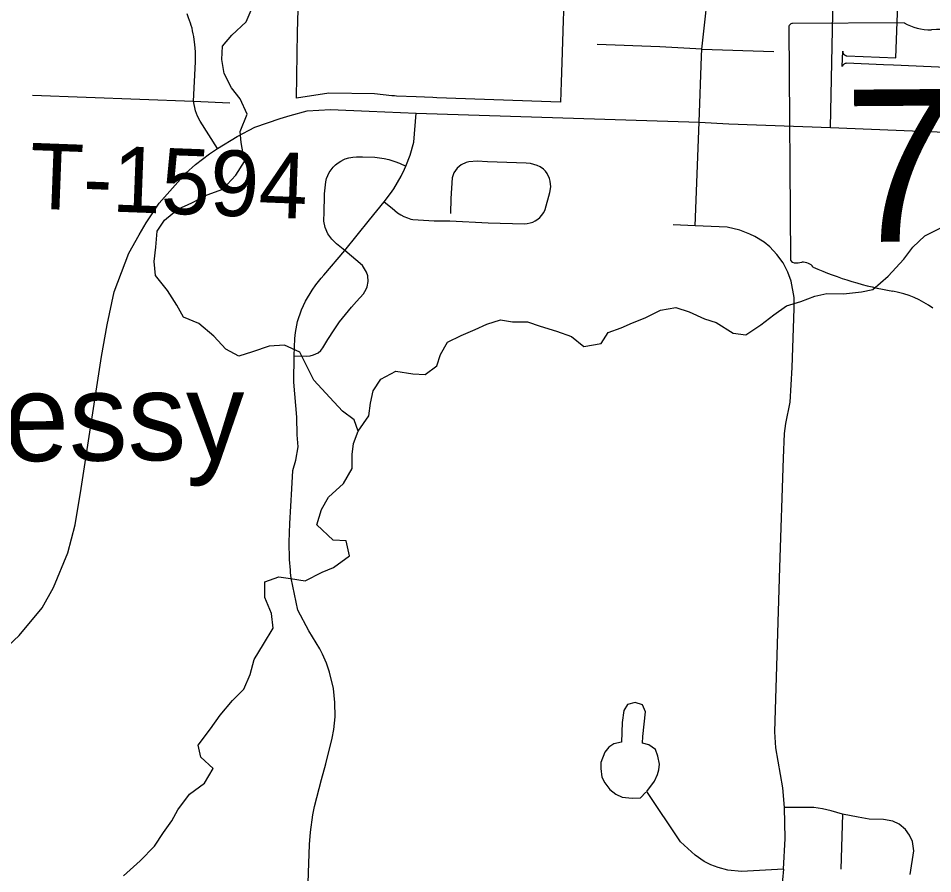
# Model space of a CAD drawing. Extents: x 114843 to 284848, y 317643 to 566895.
# Drawn here: x 175079 to 179255, y 455101 to 459008 of the extents above; entities that cross this region are included whole.
import ezdxf

# ---------------------------------------------------------------- set-up
doc = ezdxf.new("R2010")
doc.units = 0
for name, color, linetype in [('GM_X_Corporation', 7, 'Continuous'), ('GM_X_Hydro_Text', 7, 'Continuous'), ('GM_X_Minor_River', 7, 'Continuous'), ('GM_X_State_Location', 7, 'Continuous'), ('GM_X_State_Route', 7, 'Continuous'), ('GM_X_State_Shield', 7, 'Continuous'), ('GM_X_Township_Road', 7, 'Continuous'), ('GM_X_Township_Road_Text', 7, 'Continuous')]:
    doc.layers.add(name, color=color, linetype=linetype)

msp = doc.modelspace()

# ---------------------------------------------------------------- linework, layer by layer
at = {"layer": 'GM_X_Corporation'}
for points in [[(177570.8, 459076.3), (177568.2, 458998.1), (177561.6, 458806.5), (177558.5, 458716.5), (177555.4, 458624.1), (176990.7, 458645.2), (176973, 458645.8), (176895.4, 458648.7), (176807, 458652), (176797, 458653.1), (176785.5, 458654.3), (176706.4, 458662.6), (176497.9, 458665.3), (176350, 458642.6), (176354.8, 458945), (176363.5, 459254.1)], [(179316.6, 458783.3), (179076.5, 458793.4), (179030.8, 458795.3), (178862, 458802.3), (178858.9, 458802.1), (178855.8, 458801.3), (178853, 458800.1), (178850.3, 458798.4), (178848, 458796.3), (178846.6, 458794.8), (178844.9, 458792.2), (178843.6, 458789.3), (178842.1, 458787.8), (178844.4, 458857.1), (178844.4, 458855.4), (178844.6, 458853.7), (178844.9, 458852), (178845.4, 458850.3), (178846, 458848.7), (178846.7, 458847.2), (178847.6, 458845.7), (178848.6, 458844.3), (178849.7, 458843), (178851, 458841.8), (178852.3, 458840.7), (178853.7, 458839.7), (178855.2, 458838.8), (178856.8, 458838.1), (178858.4, 458837.5), (178860.1, 458837.1), (178861.8, 458836.8), (178863.5, 458836.6), (179086.8, 458827.7), (179099.1, 459156.7)]]:
    msp.add_lwpolyline(points, dxfattribs=at)
at = {"layer": 'GM_X_Minor_River'}
for points in [[(176631, 457121.7), (176612.7, 457173.7), (176560.4, 457213.4), (176502, 457275.1), (176429.4, 457354.7), (176364.5, 457482.5), (176294.3, 457514.1), (176224.4, 457509.6), (176148.6, 457485), (176086.8, 457464.6), (176026.6, 457496.2), (175972.2, 457556), (175903.8, 457613.6), (175833.6, 457643.2), (175803.3, 457697), (175760.8, 457764.9), (175706.3, 457832.6), (175699.8, 457896.7), (175707.3, 457962.8), (175712.7, 458035), (175746.3, 458085.3), (175807.9, 458135.8), (175871.6, 458164.3), (175941.3, 458200.9), (176013, 458227.4), (176072.4, 458291.9), (176111.9, 458354.3), (176097.3, 458440.3), (176092.9, 458490.4), (176124.3, 458570.7), (176091.7, 458640.6), (176053.4, 458690.4), (176018.9, 458756.3), (176008.4, 458820.4), (176011.9, 458880.5), (176053.5, 458930.8), (176119, 458991.4), (176142.6, 459045.6)], [(176517, 456624.1), (176442.5, 456693.7), (176463.9, 456763.9), (176495.5, 456820.3), (176564.9, 456882.9), (176604.4, 456951.2), (176603.9, 457015.3), (176609.5, 457065.5), (176631, 457121.7), (176680.4, 457192.2), (176688, 457250.3), (176699.6, 457306.5), (176735.1, 457358.8), (176802.8, 457395.4), (176880.8, 457383.9), (176936.8, 457380.3), (176990.4, 457420.7), (177008, 457472.9), (177039.6, 457529.2), (177101.3, 457559.7), (177165, 457586.2), (177218.8, 457610.6), (177280.6, 457631), (177336.6, 457621.4), (177404.6, 457621.9), (177462.7, 457602.2), (177536.8, 457578.7), (177604.9, 457555.1), (177661.2, 457509.4), (177741.1, 457522), (177772.7, 457572.3), (177832.4, 457594.7), (177884.2, 457617.1), (177942, 457639.6), (178011.7, 457674.1), (178081.5, 457686.6), (178143.6, 457667), (178213.8, 457635.4), (178265.9, 457617.7), (178344.2, 457570.2), (178402.2, 457562.6), (178469.8, 457607.1), (178529.4, 457653.6), (178587.1, 457694), (178652.8, 457714.5), (178716.6, 457739), (178772.5, 457751.4), (178848.4, 457749.9), (178930.3, 457758.5), (178982.2, 457768.9), (179051.7, 457829.4), (179123, 457908), (179164.5, 457962.4), (179220.1, 458014.9), (179291.7, 458051.4)], [(175559.6, 455090.8), (175635, 455159.5), (175700.4, 455226), (175741.9, 455288.4), (175779.5, 455342.8), (175807, 455393), (175860.5, 455463.5), (175930, 455514.1), (175969.5, 455580.5), (175913.1, 455632.2), (175900.7, 455688.2), (175956.1, 455762.7), (176001.6, 455825.1), (176057, 455891.6), (176108.5, 455944.1), (176138, 456010.4), (176155.5, 456078.6), (176198.9, 456149.1), (176242.3, 456221.5), (176235.8, 456289.6), (176205.2, 456361.5), (176204.7, 456433.6), (176268.5, 456456.1), (176322.5, 456448.4), (176388.5, 456438.9), (176466.1, 456477.5), (176517.9, 456499.9), (176591.5, 456552.5), (176576.9, 456620.5), (176517, 456624.1)]]:
    msp.add_lwpolyline(points, dxfattribs=at)
at = {"layer": 'GM_X_State_Route'}
for points in [[(176320.8, 458563.2), (176398, 458584.8), (176504.7, 458591.2), (176681.9, 458584), (176895.6, 458574.3), (178188.7, 458533.3), (178323.9, 458526), (178788.3, 458509.8), (179537.2, 458478.3), (179563.2, 458477.3)], [(175988.6, 458413.4), (176078.4, 458467.3), (176159.6, 458510), (176274.5, 458550.2), (176320.8, 458563.2)], [(175631, 458018.4), (175662.9, 458073.4), (175722.9, 458163.7), (175843.7, 458300.8), (175889, 458340.1), (175952.5, 458388.8), (175988.6, 458413.4)], [(171630.2, 456788), (172131.2, 456277.9), (172246.5, 456168.6), (172422.5, 456064.3), (172620.6, 456000.6), (172816.3, 455972.8), (173018.5, 455967.5), (174218.4, 455906.5), (174360, 455900.8), (174506, 455906.3), (174622.6, 455925.2), (174808.6, 455989.4), (174980.8, 456094), (175083.5, 456189.1), (175188.2, 456315.6), (175239.1, 456408.1), (175305.4, 456565.8), (175338.2, 456694.1), (175366.2, 456860.5), (175458.4, 457463.2), (175484.3, 457607.1), (175516.9, 457757.9), (175583.1, 457935.8), (175631, 458018.4)]]:
    msp.add_lwpolyline(points, dxfattribs=at)
at = {"layer": 'GM_X_State_Shield'}
for p, q in [((179125.1, 458987.9), (178615.5, 458984.2)), ((178598.5, 458965.9), (178606.1, 457909.3))]:
    msp.add_line(p, q, dxfattribs=at)
for centre, major_axis, start_param, end_param in [((179245.6, 459111.4), (195.5, 1.4), 4.042523, 4.731795), ((178618.4, 458968.3), (20.2, 0.1), 1.712693, 3.28349), ((179315.6, 458396), (702, 5.1), 1.404758, 1.657858), ((178626.2, 457907.1), (20.3, 0.1), 3.00124, 4.508301), ((178628.5, 458015.2), (155.2, 1.1), 4.665946, 4.897461), ((178661.5, 457848.7), (56, 0.4), 0.519207, 1.627899), ((179361.2, 458803.1), (1332.7, 9.6), 4.195995, 4.488959), ((178973.7, 457437.2), (417, 3), 0.823519, 1.323588)]:
    msp.add_ellipse(centre, major_axis=major_axis, ratio=0.8, start_param=start_param, end_param=end_param, dxfattribs=at)
at = {"layer": 'GM_X_Township_Road'}
for p, q in [((178788.3, 458509.8), (178810.7, 459573.5)), ((178200.7, 458867), (178529.2, 458856.3)), ((178169.7, 458059.6), (178188.7, 458533.3)), ((178842.9, 455372.6), (178836.2, 455121.9))]:
    msp.add_line(p, q, dxfattribs=at)
for points in [[(178200.7, 458867), (178239.2, 459212.9)], [(175988.6, 458413.4), (175909.7, 458537.7), (175898, 458561.2), (175888.9, 458585.7), (175879.6, 458628.8), (175887.8, 458808.9), (175888.6, 458826.9), (175887.7, 458855), (175886.9, 458871), (175885.7, 458887.7), (175882.9, 458910.8), (175880.3, 458925.5), (175878.1, 458936.4), (175875.2, 458949.9), (175872.6, 458962.1), (175868.7, 458974.3), (175865.4, 458985.4), (175861.1, 458998.3), (175857.1, 459010.1), (175850.2, 459028)], [(178200.7, 458867), (178009.7, 458877.5), (177722.1, 458887.6)], [(178188.7, 458533.3), (178199.2, 458835), (178200.7, 458867)], [(175144.2, 458656.7), (175879.6, 458628.8), (176044.8, 458621.5)], [(176842.7, 458318.7), (176849, 458332.1), (176869.4, 458383.1), (176885.3, 458442.1), (176895.6, 458574.3)], [(176570.3, 457947.2), (176532.9, 457978), (176510.4, 457998.8), (176492.8, 458023.9), (176480.8, 458052), (176474.9, 458082), (176474.3, 458092.4), (176475.5, 458112.5), (176477.6, 458206.4), (176483.2, 458260.8), (176487.1, 458275.4), (176492.5, 458289.6), (176499.4, 458303.1), (176507.7, 458315.8), (176517.3, 458327.6), (176528, 458338.3), (176539.9, 458347.8), (176552.6, 458356), (176566.2, 458362.8), (176572.2, 458365.3), (176589.2, 458370.2), (176606.5, 458373.5), (176624.1, 458375.2), (176641.8, 458375.4), (176651.6, 458374.8), (176706.9, 458373.1), (176728.7, 458371.1), (176750.1, 458367.7), (176771.3, 458362.6), (176798, 458353.8), (176819.6, 458346.5), (176849, 458332.1)], [(176749.4, 458169.6), (176785.9, 458140.9), (176798.1, 458129.3), (176811.3, 458118.9), (176825.6, 458109.8), (176840.5, 458102.1), (176856.2, 458095.8), (176872.4, 458091), (176880.8, 458089.2), (176978.9, 458083), (177050.3, 458082.5), (177224.5, 458073.2), (177390.3, 458069.1), (177403.7, 458070.2), (177416.5, 458072.9), (177428.7, 458077.2), (177440.4, 458083), (177452.3, 458091.1), (177461.1, 458098.6), (177469.9, 458108.1), (177477.4, 458118.7), (177483.6, 458130.2), (177485.7, 458135), (177506.5, 458212.8), (177510.8, 458238), (177508.7, 458263.5), (177505.3, 458275.9), (177494.1, 458298.9), (177486.4, 458309.2), (177477.5, 458318.4), (177462.9, 458329.5), (177448.8, 458336), (177419.1, 458344.4), (177398.7, 458346.5), (177221.5, 458353), (177174.4, 458355), (177136.7, 458352.8), (177124.6, 458349.7), (177102.1, 458338.8), (177083.1, 458322.7), (177075.3, 458312.9), (177068.8, 458302.2), (177060.1, 458278.8), (177054.3, 458185.1), (177052.5, 458115.9)], [(176462.1, 457820.5), (176474.9, 457835.1), (176570.3, 457947.2), (176683.7, 458086.9), (176749.4, 458169.6), (176779.6, 458207.5), (176794, 458229.1), (176828, 458287.5), (176842.7, 458318.7)], [(178557.7, 456498.9), (178573.4, 456998.8), (178578.9, 457111.3), (178584.3, 457156.5), (178604.9, 457254.1), (178613.4, 457412.6), (178622.6, 457682.7), (178621.9, 457732.8), (178609, 457806.6), (178594, 457848.3), (178571.7, 457890.2), (178543.8, 457928.8), (178511.1, 457963.3), (178484.9, 457985.2), (178442.7, 458011.5), (178420.3, 458022.6), (178373.8, 458040.4), (178316.4, 458053.6), (178169.7, 458059.6), (178069.3, 458064.6)], [(176338.8, 457465.7), (176394.3, 457463.9), (176411.4, 457465.5), (176427.9, 457470.2), (176448, 457480.5), (176460.4, 457490.4), (176470.6, 457502.6), (176493.4, 457540.1), (176521.5, 457585), (176546.7, 457620.7), (176573.2, 457655.4), (176600.9, 457689.1), (176623.6, 457714.9), (176655.4, 457748.6), (176668.5, 457769.9), (176673, 457781.6), (176677.3, 457806.1), (176675.3, 457831), (176670, 457848), (176651, 457879.4), (176570.3, 457947.2)], [(176327.9, 456858.1), (176332.5, 456941.9), (176347.2, 456989.4), (176357.4, 457051), (176352, 457105.3), (176351, 457185.5), (176338.1, 457346.5), (176338.8, 457465.7), (176342.2, 457544.7), (176345.3, 457572.4), (176354.8, 457623.3), (176372, 457676.2), (176390.9, 457716.5), (176420.6, 457766.6), (176437.5, 457790.4), (176455.6, 457813.2), (176462.1, 457820.5)], [(176321.9, 456487.7), (176318.3, 456535.9), (176316.7, 456614.8), (176319.2, 456701), (176327.9, 456858.1)], [(176393.4, 454783), (176404.1, 455103.9), (176409.7, 455233.5), (176412.9, 455290.2), (176423.5, 455369.9), (176431.6, 455408.1), (176463.2, 455531.5), (176483.4, 455602.3), (176513.1, 455720), (176520.6, 455759), (176526.2, 455817.6), (176525.2, 455882.9), (176518.5, 455945.8), (176500.4, 456021.8), (176486, 456062.9), (176468.5, 456102.9), (176456.2, 456127.1), (176405.6, 456210.1), (176356.3, 456305), (176324.6, 456450.2), (176322.7, 456477), (176321.9, 456487.7)], [(178574.2, 455121.5), (178582.2, 455261.4), (178577.7, 455402.6), (178571.2, 455493.2), (178539.3, 455675.8), (178534.1, 455749.1), (178557.7, 456498.9)], [(178574.2, 455121.5), (178381.3, 455111.3), (178319.9, 455116.3), (178275.3, 455128.4), (178241.5, 455141.6), (178212, 455156.7), (178170.7, 455184.5), (178103.5, 455246.6), (177950.1, 455476.1), (177984.3, 455523.4), (177998.1, 455553.5), (178004.7, 455574.8), (178006.8, 455600.6), (178000.6, 455637.5), (177988.6, 455668.1), (177959.2, 455688.9), (177930.6, 455697.2), (177931, 455726.7), (177943, 455840.4), (177929.6, 455871.2), (177896.6, 455883.3), (177862.1, 455873.8), (177844.2, 455845.9), (177836.4, 455791.9), (177833.6, 455701.8), (177799.7, 455693.2), (177776, 455679.1), (177758.5, 455655.7), (177739.5, 455608.7), (177738.9, 455580.9), (177744.1, 455541.3), (177757.4, 455516.3), (177780.8, 455485), (177808, 455463.6), (177837.3, 455449.7), (177882.1, 455445.6), (177920.1, 455446.7), (177945.8, 455472.4)], [(179152.3, 455097.2), (179169.4, 455205.7), (179162.7, 455247.8), (179149.8, 455277), (179130.6, 455302.6), (179101.5, 455326.7), (179072.8, 455340.5), (179031.1, 455348.5), (178965.6, 455350), (178914.7, 455359), (178842.9, 455372.6), (178791.4, 455387.7), (178752.3, 455396.9), (178712.7, 455402.9), (178664.6, 455403.7), (178577.7, 455402.6)], [(178574.2, 455121.5), (178560.2, 454975.6)]]:
    msp.add_lwpolyline(points, dxfattribs=at)

# ---------------------------------------------------------------- texts
at = {"layer": 'GM_X_Hydro_Text'}
msp.add_text("O'Shaughnessy", height=400.009, rotation=0.4181, dxfattribs=at).set_placement((172354.3, 456964.9))
at = {"layer": 'GM_X_State_Location'}
msp.add_text('750', height=1, rotation=0.413, dxfattribs=at).set_placement((179100.8, 458298.2))
at = {"layer": 'GM_X_State_Shield'}
msp.add_text('750', height=696.11, rotation=0.413, dxfattribs=at).set_placement((178853.4, 457985.6))
at = {"layer": 'GM_X_Township_Road_Text'}
msp.add_text('T-1594', height=300, rotation=357.8427, dxfattribs=at).set_placement((175125.8, 458139.5))

doc.saveas('drawing.dxf')
